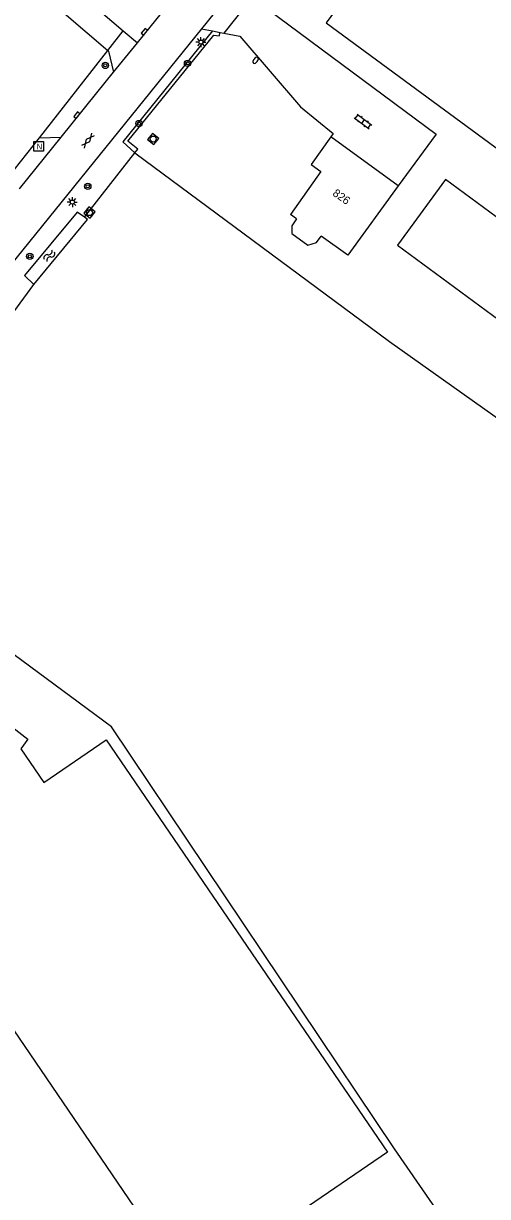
# Model space of a CAD drawing. Extents: x 126000 to 131009, y 393000 to 395500.
# Drawn here: x 130538.2 to 130596.3, y 393591.8 to 393738.4 of the extents above; entities that cross this region are included whole.
import ezdxf

# ---------------------------------------------------------------- set-up
doc = ezdxf.new("R2010")
doc.units = 0
for name, color, linetype in [('gg-anno-huisnummerreeks BGT', 7, 'Continuous'), ('gg-bbg-bijgebouw', 7, 'Continuous'), ('gg-bbg-gedigitaliseerde bebouwing', 7, 'Continuous'), ('gg-bbg-hoofdgebouw', 7, 'Continuous'), ('gg-knt-bronhoudergrens', 7, 'Continuous'), ('gg-knt-verharding', 7, 'Continuous'), ('gg-knt-verharding nz', 7, 'Continuous'), ('gg-kntw-bovenkant insteek waterloop', 7, 'Continuous'), ('gt-grn-groengrens', 7, 'Continuous'), ('gt-grn-weggrens', 7, 'Continuous'), ('gt-symb-boom', 7, 'Continuous'), ('gt-symb-brandkraan', 7, 'Continuous'), ('gt-symb-gesloten verharding', 7, 'Continuous'), ('gt-symb-klinker verharding', 7, 'Continuous'), ('gt-symb-kolk', 7, 'Continuous'), ('gt-symb-lichtmast', 7, 'Continuous'), ('gt-symb-nortonput', 7, 'Continuous'), ('gt-symb-rioolschacht', 7, 'Continuous'), ('gt-symb-watersymbool', 7, 'Continuous'), ('gx-grn-maaiveld', 7, 'Continuous')]:
    doc.layers.add(name, color=color, linetype=linetype)

# ---------------------------------------------------------------- blocks, each defined once
blk = doc.blocks.new('gt0-BR')
at = {"layer": 'gt-symb-brandkraan'}
for centre, radius, start, end in [((-0.24, 0), 0.206, 107.5669, 252.4331), ((0.6, -2.66), 3, 106.892, 107.5669), ((0, -0.69), 0.938, 73.108, 106.892), ((-0.6, -2.66), 3, 72.4331, 73.108), ((0.24, 0), 0.206, 287.567, 72.4331), ((0.6, 2.66), 3, 252.4331, 253.108), ((0, 0.69), 0.938, 253.108, 286.8921), ((-0.6, 2.66), 3, 286.8921, 287.567)]:
    blk.add_arc(centre, radius, start, end, dxfattribs=at)
blk = doc.blocks.new('gt0-KL1')
at = {"layer": 'gt-symb-klinker verharding'}
for p, q in [((-1.15, 0.3), (1.15, 0.3)), ((-1, -0.3), (-1, 0.3)), ((-0.5, 0.3), (-0.5, 0.45)), ((0, -0.3), (0, 0.3)), ((0.5, 0.3), (0.5, 0.45)), ((1, -0.3), (1, 0.3)), ((-1.15, -0.3), (1.15, -0.3)), ((-0.5, -0.45), (-0.5, -0.3)), ((0.5, -0.45), (0.5, -0.3))]:
    blk.add_line(p, q, dxfattribs=at)
blk = doc.blocks.new('gt0-BOOM')
at = {"layer": 'gt-symb-boom'}
for radius in [0.4, 0.2]:
    blk.add_circle((0, 0), radius, dxfattribs=at)
blk = doc.blocks.new('gt0-KOLK')
at = {"layer": 'gt-symb-kolk'}
blk.add_lwpolyline([(0, 0), (0.38, 0), (0.38, 0.4), (-0.37, 0.4), (-0.37, 0), (0, 0)], dxfattribs=at)
blk = doc.blocks.new('gt0-LMAST')
at = {"layer": 'gt-symb-lichtmast'}
for p, q in [((-0.18, 0.17), (-0.45, 0.44)), ((0, 0.25), (0, 0.62)), ((0.17, 0.17), (0.44, 0.44)), ((-0.25, 0), (-0.63, 0)), ((-0.18, -0.18), (-0.45, -0.45)), ((0, -0.25), (0, -0.63)), ((0.44, -0.45), (0.17, -0.18)), ((0.25, 0), (0.62, 0))]:
    blk.add_line(p, q, dxfattribs=at)
blk.add_circle((0, 0), 0.25, dxfattribs=at)
blk = doc.blocks.new('gt0-NPUT')
at = {"layer": 'gt-symb-nortonput'}
blk.add_lwpolyline([(-0.57, -0.61), (-0.57, 0.59), (0.63, 0.59), (0.63, -0.61)], close=True, dxfattribs=at)
blk.add_text('N', height=0.7, dxfattribs=at).set_placement((-0.22, -0.38))
blk = doc.blocks.new('gt0-GESVH1')
at = {"layer": 'gt-symb-gesloten verharding'}
for p, q in [((-0.99, -0.26), (0.01, 0.24)), ((0.01, -0.26), (-0.99, 0.24)), ((0.01, 0.24), (1.01, -0.26)), ((1.01, 0.24), (0.01, -0.26))]:
    blk.add_line(p, q, dxfattribs=at)
blk = doc.blocks.new('gt0-RS')
at = {"layer": 'gt-symb-rioolschacht'}
blk.add_lwpolyline([(-0.5, -0.5), (0.5, -0.5), (0.5, 0.5), (-0.5, 0.5)], close=True, dxfattribs=at)
blk.add_circle((0, 0), 0.375, dxfattribs=at)
blk = doc.blocks.new('gt0-WA')
at = {"layer": 'gt-symb-watersymbool'}
for centre, start, end in [((-0.32, 0.02), 28.0725, 151.9275), ((0.43, 0.42), 208.0725, 331.9275), ((-0.32, -0.43), 28.0725, 151.9275), ((0.43, -0.03), 208.0725, 331.9275)]:
    blk.add_arc(centre, 0.425, start, end, dxfattribs=at)

msp = doc.modelspace()

# ---------------------------------------------------------------- linework, layer by layer
at = {"layer": 'gg-bbg-bijgebouw'}
msp.add_lwpolyline([(130611.44, 393703.5), (130611.62, 393703.75), (130591.03, 393718.91), (130585.01, 393710.73), (130605.6, 393695.57)], dxfattribs=at)
at = {"layer": 'gg-bbg-gedigitaliseerde bebouwing'}
msp.add_lwpolyline([(130571.79, 393712.16), (130573.81, 393710.73), (130574.89, 393711.04), (130575.47, 393711.85)], dxfattribs=at)
at = {"layer": 'gg-bbg-hoofdgebouw'}
for p, q in [((130585.11, 393718.12), (130576.67, 393724.26)), ((130572.4, 393714.02), (130571.62, 393714.57)), ((130548.6, 393648.89), (130583.77, 393597.35)), ((130557.26, 393582.98), (130523.82, 393631.98))]:
    msp.add_line(p, q, dxfattribs=at)
for points in [[(130603.04, 393775.15), (130576.11, 393738.53), (130720.96, 393632.12), (130744.39, 393664.01)], [(130576.67, 393724.26), (130574.21, 393720.81), (130575.42, 393719.94), (130571.62, 393714.57)], [(130585.11, 393718.12), (130578.79, 393709.49), (130575.47, 393711.85)], [(130572.4, 393714.02), (130571.82, 393713.13), (130571.79, 393712.16)], [(130523.82, 393631.98), (130531.76, 393637.4), (130530.83, 393638.76), (130530.32, 393638.12), (130517.32, 393648.2), (130520.8, 393652.68), (130521.71, 393651.98), (130523.18, 393653.89), (130522.27, 393654.59), (130525.75, 393659.08), (130538.8, 393648.97), (130537.9, 393647.78), (130540.78, 393643.55), (130548.6, 393648.89)], [(130583.77, 393597.35), (130559, 393580.44), (130557.26, 393582.98)]]:
    msp.add_lwpolyline(points, dxfattribs=at)
at = {"layer": 'gg-knt-bronhoudergrens'}
for p, q in [((130545.88, 393714.2), (130552.16, 393722.27)), ((130549.25, 393650.51), (130534.95, 393661.07))]:
    msp.add_line(p, q, dxfattribs=at)
msp.add_lwpolyline([(130552.16, 393722.27), (130584.04, 393698.66), (130604.99, 393683.81), (130621.54, 393672.08), (130625.58, 393669.09), (130631.07, 393665.32), (130657.8, 393645.54), (130688.82, 393622.53), (130701.85, 393612.34), (130701.65, 393611.68), (130669.54, 393584.49), (130664.28, 393580.13), (130662.62, 393579.33), (130660.77, 393580.32), (130643.51, 393577.55), (130633.12, 393575.36), (130617.91, 393572.09), (130609.24, 393570.3), (130605.41, 393569.61), (130603.29, 393570.8), (130584.64, 393597.79), (130549.25, 393650.51)], dxfattribs=at)
at = {"layer": 'gg-knt-verharding'}
for p, q in [((130552.48, 393735.99), (130589.46, 393781.65)), ((130566.59, 393745.29), (130560.51, 393737.77)), ((130538.68, 393743.7), (130548.8, 393735.06)), ((130560.51, 393737.77), (130532.55, 393703.22)), ((130560.51, 393737.77), (130561.88, 393737.5)), ((130561.88, 393737.5), (130562.82, 393737.32)), ((130562.82, 393737.32), (130563.29, 393737.23)), ((130549.51, 393732.33), (130552.48, 393735.99)), ((130547.41, 393729.74), (130549.51, 393732.33)), ((130542.94, 393724.21), (130547.41, 393729.74)), ((130537.72, 393717.77), (130542.94, 393724.21)), ((130540.23, 393724.14), (130542.94, 393724.21))]:
    msp.add_line(p, q, dxfattribs=at)
for points in [[(130567.7, 393742.79), (130568.86, 393740.18), (130589.87, 393724.61), (130585.11, 393718.12)], [(130563.29, 393737.23), (130565.29, 393736.84), (130572.88, 393728.03), (130576.97, 393724.66), (130576.67, 393724.26)], [(130548.8, 393735.06), (130548.89, 393734.98), (130549.51, 393732.33)]]:
    msp.add_lwpolyline(points, dxfattribs=at)
at = {"layer": 'gg-knt-verharding nz'}
msp.add_line((130550.72, 393737.5), (130552.48, 393735.99), dxfattribs=at)
msp.add_lwpolyline([(130541.59, 393746.38), (130541.08, 393745.78), (130550.72, 393737.5)], dxfattribs=at)
at = {"layer": 'gg-kntw-bovenkant insteek waterloop'}
for p, q in [((130544.94, 393714.86), (130538.38, 393706.91)), ((130545.88, 393714.2), (130544.94, 393714.86)), ((130546.24, 393713.94), (130545.88, 393714.2)), ((130539.55, 393705.82), (130546.24, 393713.94)), ((130538.38, 393706.91), (130539.55, 393705.82))]:
    msp.add_line(p, q, dxfattribs=at)
at = {"layer": 'gt-grn-groengrens'}
msp.add_line((130540.23, 393724.14), (130548.8, 393735.06), dxfattribs=at)
for points in [[(130561.88, 393737.5), (130550.68, 393723.63), (130552.16, 393722.27)], [(130552.16, 393722.27), (130552.54, 393722.74), (130551.31, 393723.73), (130562.03, 393736.96), (130562.73, 393736.87), (130562.82, 393737.32)]]:
    msp.add_lwpolyline(points, dxfattribs=at)
at = {"layer": 'gt-grn-weggrens'}
for p, q in [((130567.7, 393742.79), (130563.29, 393737.23)), ((130548.8, 393735.06), (130550.72, 393737.5)), ((130537.07, 393720.12), (130540.23, 393724.14))]:
    msp.add_line(p, q, dxfattribs=at)
at = {"layer": 'gx-grn-maaiveld'}
msp.add_line((130533.65, 393697.81), (130539.55, 393705.82), dxfattribs=at)

# ---------------------------------------------------------------- block references
at = {"layer": 'gt-symb-boom'}
for p in [(130548.47, 393733.19), (130558.76, 393733.45), (130552.69, 393725.92), (130546.28, 393718.08), (130539.03, 393709.32)]:
    msp.add_blockref('gt0-BOOM', p, dxfattribs=at)
at = {"layer": 'gt-symb-brandkraan', "rotation": 51.00900595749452}
msp.add_blockref('gt0-BR', (130567.28, 393733.83), dxfattribs=at)
at = {"layer": 'gt-symb-gesloten verharding', "rotation": 51.0450397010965}
msp.add_blockref('gt0-GESVH1', (130546.3, 393723.79), dxfattribs=at)
at = {"layer": 'gt-symb-klinker verharding', "rotation": -36.53738634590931}
msp.add_blockref('gt0-KL1', (130580.72, 393726.18), dxfattribs=at)
at = {"layer": 'gt-symb-kolk', "rotation": 51.00900595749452}
for p in [(130553.51, 393737.25), (130545.06, 393726.85)]:
    msp.add_blockref('gt0-KOLK', p, dxfattribs=at)
at = {"layer": 'gt-symb-lichtmast'}
for p in [(130560.44, 393736.1), (130544.35, 393716.11)]:
    msp.add_blockref('gt0-LMAST', p, dxfattribs=at)
at = {"layer": 'gt-symb-nortonput'}
msp.add_blockref('gt0-NPUT', (130540.12, 393723.07), dxfattribs=at)
at = {"layer": 'gt-symb-rioolschacht'}
for p, rotation in [((130554.46, 393723.99), 51.00900595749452), ((130546.49, 393714.79), 51.25072308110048)]:
    msp.add_blockref('gt0-RS', p, dxfattribs=dict(at, rotation=rotation))
at = {"layer": 'gt-symb-watersymbool', "rotation": 50.803311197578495}
msp.add_blockref('gt0-WA', (130541.44, 393709.35), dxfattribs=at)

# ---------------------------------------------------------------- texts
at = {"layer": 'gg-anno-huisnummerreeks BGT'}
msp.add_text('826', height=1, rotation=324.7, dxfattribs=at).set_placement((130576.82, 393717.01))

doc.saveas('drawing.dxf')
